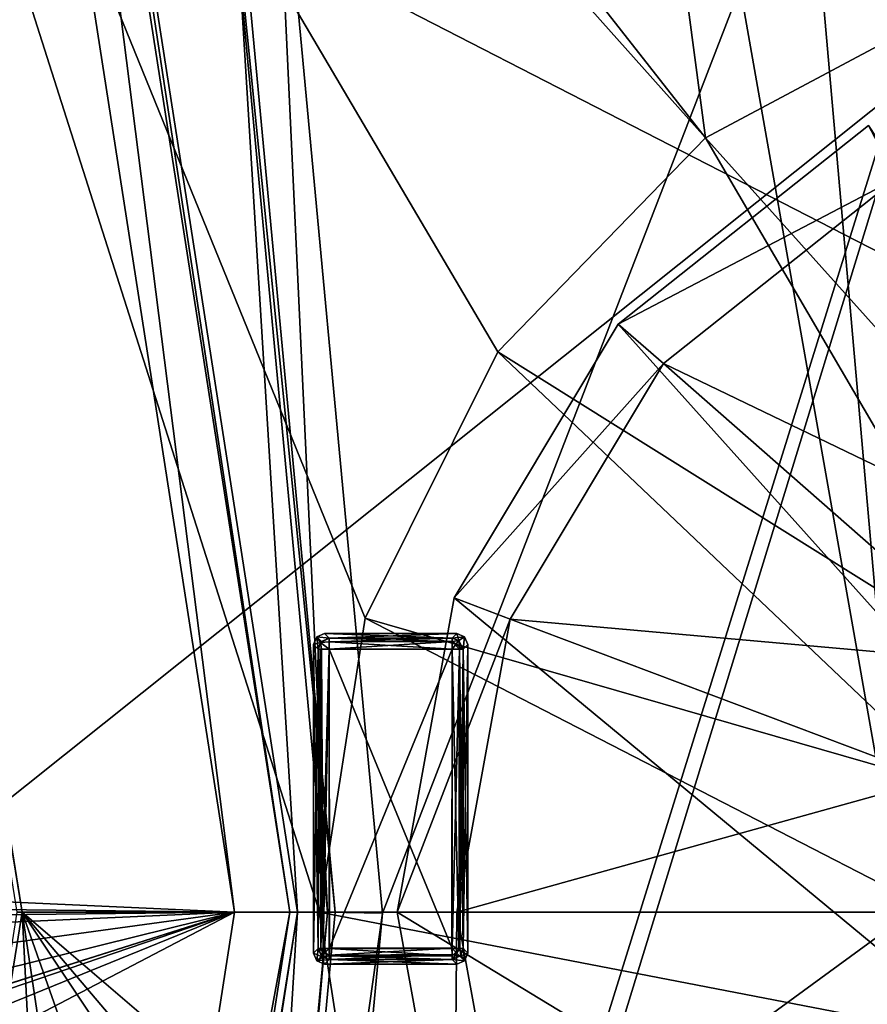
# Model space of a CAD drawing. Header units: millimetres. Extents: x -78 to 78, y -78 to 78.
# Tile 322 of 449: x 54.48 to 62.17, y -0.84 to 8.1. Entities that reach past the tile are written whole.
import ezdxf

# ---------------------------------------------------------------- set-up
doc = ezdxf.new("R2010")
doc.units = ezdxf.units.MM
doc.header["$LTSCALE"] = 41.718519
for name, color, linetype in [('1061', 7, 'CONTINUOUS'), ('1107', 7, 'CONTINUOUS'), ('1281', 7, 'CONTINUOUS'), ('1356', 7, 'CONTINUOUS'), ('1414', 7, 'CONTINUOUS'), ('1745', 7, 'CONTINUOUS'), ('1769', 7, 'CONTINUOUS'), ('1772', 7, 'CONTINUOUS'), ('1774', 7, 'CONTINUOUS'), ('2704', 7, 'CONTINUOUS'), ('2720', 7, 'CONTINUOUS'), ('2737', 7, 'CONTINUOUS'), ('2748', 7, 'CONTINUOUS'), ('328', 7, 'CONTINUOUS'), ('344', 7, 'CONTINUOUS'), ('6637', 7, 'CONTINUOUS'), ('6638', 7, 'CONTINUOUS'), ('6639', 7, 'CONTINUOUS'), ('6640', 7, 'CONTINUOUS'), ('6641', 7, 'CONTINUOUS'), ('6642', 7, 'CONTINUOUS'), ('6643', 7, 'CONTINUOUS'), ('6644', 7, 'CONTINUOUS'), ('6645', 7, 'CONTINUOUS'), ('6646', 7, 'CONTINUOUS'), ('6647', 7, 'CONTINUOUS'), ('6648', 7, 'CONTINUOUS'), ('6649', 7, 'CONTINUOUS'), ('6650', 7, 'CONTINUOUS'), ('6651', 7, 'CONTINUOUS'), ('6652', 7, 'CONTINUOUS'), ('6653', 7, 'CONTINUOUS'), ('6654', 7, 'CONTINUOUS'), ('6655', 7, 'CONTINUOUS'), ('6656', 7, 'CONTINUOUS'), ('6657', 7, 'CONTINUOUS'), ('6658', 7, 'CONTINUOUS'), ('6659', 7, 'CONTINUOUS'), ('6660', 7, 'CONTINUOUS'), ('6661', 7, 'CONTINUOUS'), ('6662', 7, 'CONTINUOUS'), ('6663', 7, 'CONTINUOUS'), ('6664', 7, 'CONTINUOUS'), ('6665', 7, 'CONTINUOUS'), ('6666', 7, 'CONTINUOUS'), ('6667', 7, 'CONTINUOUS'), ('6668', 7, 'CONTINUOUS'), ('6669', 7, 'CONTINUOUS'), ('6670', 7, 'CONTINUOUS'), ('6671', 7, 'CONTINUOUS'), ('6672', 7, 'CONTINUOUS'), ('6673', 7, 'CONTINUOUS'), ('6674', 7, 'CONTINUOUS'), ('6675', 7, 'CONTINUOUS'), ('6676', 7, 'CONTINUOUS'), ('6677', 7, 'CONTINUOUS'), ('745', 7, 'CONTINUOUS'), ('748', 7, 'CONTINUOUS'), ('790', 7, 'CONTINUOUS'), ('855', 7, 'CONTINUOUS')]:
    doc.layers.add(name, color=color, linetype=linetype)

msp = doc.modelspace()

# ---------------------------------------------------------------- linework, layer by layer
at = {"layer": '1061', "color": 7, "linetype": 'CONTINUOUS'}
for points in [[(51.768, 17.0379, 23.7), (54.5, 0, 23.7), (51.7312, 17.0098, 26.2), (51.768, 17.0379, 23.7)], [(54.5, 0, 23.7), (54.4564, 0, 26.2), (51.7312, 17.0098, 26.2), (54.5, 0, 23.7)], [(54.5, 0, 23.7), (51.768, -17.0379, 23.7), (54.4564, 0, 26.2), (54.5, 0, 23.7)]]:
    msp.add_3dface(points, dxfattribs=at)
at = {"layer": '1107', "color": 7, "linetype": 'CONTINUOUS'}
for points in [[(57.6146, 2.6691, 23.7), (57.2005, -0.0001, 23.7), (51.768, 17.0379, 23.7), (57.6146, 2.6691, 23.7)], [(51.768, 17.0379, 23.7), (57.2005, -0.0001, 23.7), (54.5, 0, 23.7), (51.768, 17.0379, 23.7)], [(58.8181, 5.0848, 23.7), (57.6146, 2.6691, 23.7), (51.768, 17.0379, 23.7), (58.8181, 5.0848, 23.7)], [(60.7045, 7.0278, 23.7), (58.8181, 5.0848, 23.7), (51.768, 17.0379, 23.7), (60.7045, 7.0278, 23.7)], [(58.1301, 10.3116, 23.7), (60.7045, 7.0278, 23.7), (51.768, 17.0379, 23.7), (58.1301, 10.3116, 23.7)], [(60.4551, 8.9231, 23.7), (60.7045, 7.0278, 23.7), (58.1301, 10.3116, 23.7), (60.4551, 8.9231, 23.7)], [(63.0947, 8.3066, 23.7), (60.7045, 7.0278, 23.7), (60.4551, 8.9231, 23.7), (63.0947, 8.3066, 23.7)], [(54.5, 0, 23.7), (55.2514, -14.8047, 23.7), (51.768, -17.0379, 23.7), (54.5, 0, 23.7)], [(56.3423, -12.3337, 23.7), (55.2514, -14.8047, 23.7), (54.5, 0, 23.7), (56.3423, -12.3337, 23.7)], [(58.13, -10.3118, 23.7), (56.3423, -12.3337, 23.7), (54.5, 0, 23.7), (58.13, -10.3118, 23.7)], [(60.455, -8.9231, 23.7), (58.13, -10.3118, 23.7), (54.5, 0, 23.7), (60.455, -8.9231, 23.7)], [(58.8182, -5.0849, 23.7), (60.455, -8.9231, 23.7), (54.5, 0, 23.7), (58.8182, -5.0849, 23.7)], [(57.6147, -2.6692, 23.7), (58.8182, -5.0849, 23.7), (54.5, 0, 23.7), (57.6147, -2.6692, 23.7)], [(57.2005, -0.0001, 23.7), (57.6147, -2.6692, 23.7), (54.5, 0, 23.7), (57.2005, -0.0001, 23.7)]]:
    msp.add_3dface(points, dxfattribs=at)
at = {"layer": '1281', "color": 7, "linetype": 'CONTINUOUS'}
for points in [[(60.7045, 7.0278, 23.7), (63.0947, 8.3066, 23.7), (64.4826, 2.8193, 22.2), (60.7045, 7.0278, 23.7)], [(58.8181, 5.0848, 23.7), (60.7045, 7.0278, 23.7), (63.5852, 2.1019, 22.2), (58.8181, 5.0848, 23.7)], [(63.5852, 2.1019, 22.2), (60.7045, 7.0278, 23.7), (64.4826, 2.8193, 22.2), (63.5852, 2.1019, 22.2)], [(57.6146, 2.6691, 23.7), (58.8181, 5.0848, 23.7), (63.0006, 1.1197, 22.2), (57.6146, 2.6691, 23.7)], [(63.0006, 1.1197, 22.2), (58.8181, 5.0848, 23.7), (63.5852, 2.1019, 22.2), (63.0006, 1.1197, 22.2)], [(57.2005, -0.0001, 23.7), (57.6146, 2.6691, 23.7), (62.7981, 0, 22.2), (57.2005, -0.0001, 23.7)], [(62.7981, 0, 22.2), (57.6146, 2.6691, 23.7), (63.0006, 1.1197, 22.2), (62.7981, 0, 22.2)], [(63.0006, -1.1197, 22.2), (57.2005, -0.0001, 23.7), (62.7981, 0, 22.2), (63.0006, -1.1197, 22.2)], [(57.6147, -2.6692, 23.7), (57.2005, -0.0001, 23.7), (63.0006, -1.1197, 22.2), (57.6147, -2.6692, 23.7)]]:
    msp.add_3dface(points, dxfattribs=at)
at = {"layer": '1356', "color": 7, "linetype": 'CONTINUOUS'}
for points in [[(59.9118, 5.3362, 26.2), (62.4402, 6.6599, 26.0387), (62.1851, 7.1402, 26.2), (59.9118, 5.3362, 26.2)], [(60.3224, 4.9791, 26.0387), (62.4402, 6.6599, 26.0387), (59.9118, 5.3362, 26.2), (60.3224, 4.9791, 26.0387)], [(58.4236, 2.8537, 26.2), (60.3224, 4.9791, 26.0387), (59.9118, 5.3362, 26.2), (58.4236, 2.8537, 26.2)], [(58.9324, 2.66, 26.0387), (60.3224, 4.9791, 26.0387), (58.4236, 2.8537, 26.2), (58.9324, 2.66, 26.0387)], [(57.9047, 0, 26.2), (58.9324, 2.66, 26.0387), (58.4236, 2.8537, 26.2), (57.9047, 0, 26.2)], [(58.4484, 0, 26.0387), (58.9324, 2.66, 26.0387), (57.9047, 0, 26.2), (58.4484, 0, 26.0387)], [(58.4236, -2.8537, 26.2), (58.4484, 0, 26.0387), (57.9047, 0, 26.2), (58.4236, -2.8537, 26.2)], [(58.9324, -2.66, 26.0387), (58.4484, 0, 26.0387), (58.4236, -2.8537, 26.2), (58.9324, -2.66, 26.0387)]]:
    msp.add_3dface(points, dxfattribs=at)
at = {"layer": '1414', "color": 7, "linetype": 'CONTINUOUS'}
for points in [[(62.4402, 6.6599, 26.0387), (60.3224, 4.9791, 26.0387), (64.3837, 3.024, 23.3613), (62.4402, 6.6599, 26.0387)], [(60.3224, 4.9791, 26.0387), (58.9324, 2.66, 26.0387), (63.4221, 2.2608, 23.3613), (60.3224, 4.9791, 26.0387)], [(60.3224, 4.9791, 26.0387), (63.4221, 2.2608, 23.3613), (64.3837, 3.024, 23.3613), (60.3224, 4.9791, 26.0387)], [(58.9324, 2.66, 26.0387), (58.4484, 0, 26.0387), (62.7909, 1.2078, 23.3613), (58.9324, 2.66, 26.0387)], [(58.9324, 2.66, 26.0387), (62.7909, 1.2078, 23.3613), (63.4221, 2.2608, 23.3613), (58.9324, 2.66, 26.0387)], [(58.4484, 0, 26.0387), (62.5712, 0, 23.3613), (62.7909, 1.2078, 23.3613), (58.4484, 0, 26.0387)], [(58.4484, 0, 26.0387), (58.9324, -2.66, 26.0387), (62.5712, 0, 23.3613), (58.4484, 0, 26.0387)], [(58.9324, -2.66, 26.0387), (62.7909, -1.2078, 23.3613), (62.5712, 0, 23.3613), (58.9324, -2.66, 26.0387)]]:
    msp.add_3dface(points, dxfattribs=at)
at = {"layer": '1745', "linetype": 'CONTINUOUS'}
for points in [[(75.9193, 7.9475, 28.7), (69.7599, 30.9897, 28.7), (53.7937, -21.0684, 28.7), (75.9193, 7.9475, 28.7)], [(53.7937, -21.0684, 28.7), (69.7599, 30.9897, 28.7), (56.7669, -10.73, 28.7), (53.7937, -21.0684, 28.7)], [(56.7669, -10.73, 28.7), (69.7599, 30.9897, 28.7), (57.7718, -0.0089, 28.7), (56.7669, -10.73, 28.7)], [(57.7718, -0.0089, 28.7), (69.7599, 30.9897, 28.7), (56.7695, 10.7164, 28.7), (57.7718, -0.0089, 28.7)], [(31.0424, -69.7372, 28.7), (51.0663, -56.737, 28.7), (75.9193, 7.9475, 28.7), (31.0424, -69.7372, 28.7)], [(31.0424, -69.7372, 28.7), (75.9193, 7.9475, 28.7), (53.7937, -21.0684, 28.7), (31.0424, -69.7372, 28.7)], [(51.0663, -56.737, 28.7), (74.6699, -15.8517, 28.7), (75.9193, 7.9475, 28.7), (51.0663, -56.737, 28.7)]]:
    msp.add_3dface(points, dxfattribs=at)
at = {"layer": '1769', "linetype": 'CONTINUOUS'}
for points in [[(72.8331, -9.0657, 26.2), (59.9118, 5.3362, 26.2), (62.1851, 7.1402, 26.2), (72.8331, -9.0657, 26.2)], [(72.8331, -9.0657, 26.2), (58.4236, 2.8537, 26.2), (59.9118, 5.3362, 26.2), (72.8331, -9.0657, 26.2)], [(72.8331, -9.0657, 26.2), (57.9047, 0, 26.2), (58.4236, 2.8537, 26.2), (72.8331, -9.0657, 26.2)], [(72.8331, -9.0657, 26.2), (58.4236, -2.8537, 26.2), (57.9047, 0, 26.2), (72.8331, -9.0657, 26.2)]]:
    msp.add_3dface(points, dxfattribs=at)
at = {"layer": '1772', "linetype": 'CONTINUOUS'}
for points in [[(57.2727, 0, 28.1826), (56.7695, 10.7164, 28.7), (56.278, 10.6277, 28.1826), (57.2727, 0, 28.1826)], [(57.7718, -0.0089, 28.7), (56.7695, 10.7164, 28.7), (57.2727, 0, 28.1826), (57.7718, -0.0089, 28.7)], [(56.278, -10.6277, 28.1826), (57.7718, -0.0089, 28.7), (57.2727, 0, 28.1826), (56.278, -10.6277, 28.1826)], [(56.7669, -10.73, 28.7), (57.7718, -0.0089, 28.7), (56.278, -10.6277, 28.1826), (56.7669, -10.73, 28.7)]]:
    msp.add_3dface(points, dxfattribs=at)
at = {"layer": '1774', "linetype": 'CONTINUOUS'}
for points in [[(56.3463, 10.6371, 26.2), (57.3419, 0, 26.2), (56.278, 10.6277, 28.1826), (56.3463, 10.6371, 26.2)], [(57.3419, 0, 26.2), (57.2727, 0, 28.1826), (56.278, 10.6277, 28.1826), (57.3419, 0, 26.2)], [(56.3463, -10.6371, 26.2), (56.278, -10.6277, 28.1826), (57.2727, 0, 28.1826), (56.3463, -10.6371, 26.2)], [(57.3419, 0, 26.2), (56.3463, -10.6371, 26.2), (57.2727, 0, 28.1826), (57.3419, 0, 26.2)]]:
    msp.add_3dface(points, dxfattribs=at)
at = {"layer": '2704', "linetype": 'CONTINUOUS'}
for points in [[(64.65, 1.5817, 21.67), (65.4645, 15.9033, 21.67), (61.5456, 10.8774, 21.67), (64.65, 1.5817, 21.67)], [(62.4999, -0.0001, 21.67), (64.65, 1.5817, 21.67), (61.5456, 10.8774, 21.67), (62.4999, -0.0001, 21.67)], [(64.65, -1.0252, 21.67), (62.4999, -0.0001, 21.67), (58.725, -21.3897, 21.67), (64.65, -1.0252, 21.67)]]:
    msp.add_3dface(points, dxfattribs=at)
at = {"layer": '2720', "linetype": 'CONTINUOUS'}
for points in [[(69.1341, 10.9737, 20.074), (69.9999, -0.0001, 20.074), (58.725, 21.3895, 20.074), (69.1341, 10.9737, 20.074)], [(58.725, 21.3895, 20.074), (69.9999, -0.0001, 20.074), (62.4999, -0.0001, 20.074), (58.725, 21.3895, 20.074)], [(62.4999, -0.0001, 20.074), (66.5703, -21.6406, 20.074), (61.5456, -10.8776, 20.074), (62.4999, -0.0001, 20.074)]]:
    msp.add_3dface(points, dxfattribs=at)
at = {"layer": '2737', "linetype": 'CONTINUOUS'}
for points in [[(61.5456, 10.8774, 21.67), (58.725, 21.3895, 20.074), (62.4999, -0.0001, 20.074), (61.5456, 10.8774, 21.67)], [(62.4999, -0.0001, 21.67), (61.5456, 10.8774, 21.67), (62.4999, -0.0001, 20.074), (62.4999, -0.0001, 21.67)]]:
    msp.add_3dface(points, dxfattribs=at)
at = {"layer": '2748', "linetype": 'CONTINUOUS'}
for points in [[(58.725, -21.3897, 21.67), (62.4999, -0.0001, 21.67), (61.5456, -10.8776, 20.074), (58.725, -21.3897, 21.67)], [(62.4999, -0.0001, 21.67), (62.4999, -0.0001, 20.074), (61.5456, -10.8776, 20.074), (62.4999, -0.0001, 21.67)]]:
    msp.add_3dface(points, dxfattribs=at)
at = {"layer": '328', "linetype": 'CONTINUOUS'}
for points in [[(47.5, -30, 15), (15.5, 30, 15), (67, -30, 15), (47.5, -30, 15)], [(67, -30, 15), (15.5, 30, 15), (67.5, -30, 15), (67, -30, 15)], [(67.5, -30, 15), (15.5, 30, 15), (72.3187, -15.3427, 15), (67.5, -30, 15)], [(72.3187, -15.3427, 15), (15.5, 30, 15), (73.9493, 0, 15), (72.3187, -15.3427, 15)], [(73.9493, 0, 15), (15.5, 30, 15), (72.3187, 15.3427, 15), (73.9493, 0, 15)]]:
    msp.add_3dface(points, dxfattribs=at)
at = {"layer": '344', "linetype": 'CONTINUOUS'}
for points in [[(47.5, 30, 16.5), (15.5, -30, 16.5), (67, 30, 16.5), (47.5, 30, 16.5)], [(67, 30, 16.5), (15.5, -30, 16.5), (67.5, 30, 16.5), (67, 30, 16.5)], [(67.5, 30, 16.5), (15.5, -30, 16.5), (72.3187, 15.3427, 16.5), (67.5, 30, 16.5)], [(72.3187, 15.3427, 16.5), (15.5, -30, 16.5), (73.9493, 0, 16.5), (72.3187, 15.3427, 16.5)], [(73.9493, 0, 16.5), (15.5, -30, 16.5), (72.3187, -15.3427, 16.5), (73.9493, 0, 16.5)]]:
    msp.add_3dface(points, dxfattribs=at)
at = {"layer": '6637', "color": 7, "linetype": 'CONTINUOUS'}
for points in [[(58.4047, 2.3864, 21.683), (58.4047, -0.3298, 21.683), (57.2885, 2.3864, 21.683), (58.4047, 2.3864, 21.683)], [(57.2885, 2.3864, 21.683), (58.4047, -0.3298, 21.683), (57.2885, -0.3298, 21.683), (57.2885, 2.3864, 21.683)]]:
    msp.add_3dface(points, dxfattribs=at)
at = {"layer": '6638', "color": 7, "linetype": 'CONTINUOUS'}
for points in [[(57.2885, 2.4858, 21.7725), (58.4047, 2.4861, 21.7751), (58.4047, 2.4574, 21.7126), (57.2885, 2.4858, 21.7725)], [(57.2885, 2.4858, 21.7725), (58.4047, 2.4574, 21.7126), (57.2907, 2.4545, 21.7098), (57.2885, 2.4858, 21.7725)], [(57.2907, 2.4545, 21.7098), (58.4047, 2.3864, 21.683), (57.2885, 2.3864, 21.683), (57.2907, 2.4545, 21.7098)], [(58.4047, 2.4574, 21.7126), (58.4047, 2.3864, 21.683), (57.2907, 2.4545, 21.7098), (58.4047, 2.4574, 21.7126)]]:
    msp.add_3dface(points, dxfattribs=at)
at = {"layer": '6639', "color": 7, "linetype": 'CONTINUOUS'}
for points in [[(57.2464, 2.5283, 22.1765), (58.4469, 2.5283, 22.1765), (57.2885, 2.4858, 21.7725), (57.2464, 2.5283, 22.1765)], [(57.2885, 2.4858, 21.7725), (58.4469, 2.5283, 22.1765), (58.4047, 2.4861, 21.7751), (57.2885, 2.4858, 21.7725)]]:
    msp.add_3dface(points, dxfattribs=at)
at = {"layer": '6640', "color": 7, "linetype": 'CONTINUOUS'}
for points in [[(57.176, 2.4991, 22.1743), (57.2464, 2.5283, 22.1765), (57.2885, 2.4858, 21.7725), (57.176, 2.4991, 22.1743)], [(57.1466, 2.4285, 22.1765), (57.176, 2.4991, 22.1743), (57.1891, 2.3864, 21.7725), (57.1466, 2.4285, 22.1765)], [(57.1891, 2.3864, 21.7725), (57.176, 2.4991, 22.1743), (57.2186, 2.4563, 21.7683), (57.1891, 2.3864, 21.7725)], [(57.176, 2.4991, 22.1743), (57.2885, 2.4858, 21.7725), (57.2186, 2.4563, 21.7683), (57.176, 2.4991, 22.1743)]]:
    msp.add_3dface(points, dxfattribs=at)
at = {"layer": '6641', "color": 7, "linetype": 'CONTINUOUS'}
for points in [[(57.1759, 2.499, 22.2786), (57.2464, 2.5283, 22.2765), (57.176, 2.4991, 22.1743), (57.1759, 2.499, 22.2786)], [(57.2464, 2.5283, 22.2765), (57.2464, 2.5283, 22.1765), (57.176, 2.4991, 22.1743), (57.2464, 2.5283, 22.2765)], [(57.1466, 2.4285, 22.1765), (57.1759, 2.499, 22.2786), (57.176, 2.4991, 22.1743), (57.1466, 2.4285, 22.1765)], [(57.1466, 2.4285, 22.2765), (57.1759, 2.499, 22.2786), (57.1466, 2.4285, 22.1765), (57.1466, 2.4285, 22.2765)]]:
    msp.add_3dface(points, dxfattribs=at)
at = {"layer": '6642', "color": 7, "linetype": 'CONTINUOUS'}
for points in [[(57.1759, 2.499, 22.2786), (57.2885, 2.4861, 22.6779), (57.2464, 2.5283, 22.2765), (57.1759, 2.499, 22.2786)], [(57.1466, 2.4285, 22.2765), (57.2099, 2.4464, 22.6846), (57.1759, 2.499, 22.2786), (57.1466, 2.4285, 22.2765)], [(57.1891, 2.3864, 22.6805), (57.2099, 2.4464, 22.6846), (57.1466, 2.4285, 22.2765), (57.1891, 2.3864, 22.6805)], [(57.2099, 2.4464, 22.6846), (57.2885, 2.4861, 22.6779), (57.1759, 2.499, 22.2786), (57.2099, 2.4464, 22.6846)]]:
    msp.add_3dface(points, dxfattribs=at)
at = {"layer": '6643', "color": 7, "linetype": 'CONTINUOUS'}
for points in [[(58.4047, -0.3298, 21.683), (58.4047, 2.3864, 21.683), (58.4716, 2.3864, 21.7087), (58.4047, -0.3298, 21.683)], [(58.4758, -0.3298, 21.7126), (58.4047, -0.3298, 21.683), (58.4716, 2.3864, 21.7087), (58.4758, -0.3298, 21.7126)], [(58.5042, 2.3864, 21.7725), (58.4758, -0.3298, 21.7126), (58.4716, 2.3864, 21.7087), (58.5042, 2.3864, 21.7725)], [(58.5044, -0.3298, 21.7751), (58.4758, -0.3298, 21.7126), (58.5042, 2.3864, 21.7725), (58.5044, -0.3298, 21.7751)]]:
    msp.add_3dface(points, dxfattribs=at)
at = {"layer": '6644', "color": 7, "linetype": 'CONTINUOUS'}
for points in [[(57.2099, 2.4464, 22.6846), (57.1891, 2.3864, 22.6805), (57.2174, 2.3864, 22.7402), (57.2099, 2.4464, 22.6846)], [(57.2885, 2.4532, 22.7444), (57.2885, 2.4861, 22.6779), (57.2099, 2.4464, 22.6846), (57.2885, 2.4532, 22.7444)], [(57.2885, 2.3864, 22.77), (57.2885, 2.4532, 22.7444), (57.2099, 2.4464, 22.6846), (57.2885, 2.3864, 22.77)], [(57.2885, 2.3864, 22.77), (57.2099, 2.4464, 22.6846), (57.2174, 2.3864, 22.7402), (57.2885, 2.3864, 22.77)]]:
    msp.add_3dface(points, dxfattribs=at)
at = {"layer": '6645', "color": 7, "linetype": 'CONTINUOUS'}
for points in [[(58.4047, 2.4574, 21.7126), (58.4047, 2.4861, 21.7751), (58.4647, 2.465, 21.7684), (58.4047, 2.4574, 21.7126)], [(58.5042, 2.3864, 21.7725), (58.4047, 2.4574, 21.7126), (58.4647, 2.465, 21.7684), (58.5042, 2.3864, 21.7725)], [(58.4716, 2.3864, 21.7087), (58.4047, 2.3864, 21.683), (58.4047, 2.4574, 21.7126), (58.4716, 2.3864, 21.7087)], [(58.5042, 2.3864, 21.7725), (58.4716, 2.3864, 21.7087), (58.4047, 2.4574, 21.7126), (58.5042, 2.3864, 21.7725)]]:
    msp.add_3dface(points, dxfattribs=at)
at = {"layer": '6646', "color": 7, "linetype": 'CONTINUOUS'}
for points in [[(57.2885, -0.3298, 21.683), (58.4047, -0.3298, 21.683), (58.4047, -0.3967, 21.7087), (57.2885, -0.3298, 21.683)], [(57.2885, -0.3298, 21.683), (58.4047, -0.3967, 21.7087), (57.2885, -0.3967, 21.7087), (57.2885, -0.3298, 21.683)], [(58.4047, -0.3967, 21.7087), (58.4047, -0.4293, 21.7725), (57.2885, -0.3967, 21.7087), (58.4047, -0.3967, 21.7087)], [(57.2885, -0.3967, 21.7087), (58.4047, -0.4293, 21.7725), (57.2885, -0.4293, 21.7725), (57.2885, -0.3967, 21.7087)]]:
    msp.add_3dface(points, dxfattribs=at)
at = {"layer": '6647', "color": 7, "linetype": 'CONTINUOUS'}
for points in [[(57.2885, 2.4532, 22.7444), (58.4047, 2.4858, 22.6805), (57.2885, 2.4861, 22.6779), (57.2885, 2.4532, 22.7444)], [(58.4047, 2.4575, 22.7402), (58.4047, 2.4858, 22.6805), (57.2885, 2.4532, 22.7444), (58.4047, 2.4575, 22.7402)], [(57.2885, 2.3864, 22.77), (58.4047, 2.3864, 22.77), (58.4047, 2.4575, 22.7402), (57.2885, 2.3864, 22.77)], [(57.2885, 2.3864, 22.77), (58.4047, 2.4575, 22.7402), (57.2885, 2.4532, 22.7444), (57.2885, 2.3864, 22.77)]]:
    msp.add_3dface(points, dxfattribs=at)
at = {"layer": '6648', "color": 7, "linetype": 'CONTINUOUS'}
for points in [[(57.2464, 2.5283, 22.2765), (58.4469, 2.5283, 22.2765), (57.2464, 2.5283, 22.1765), (57.2464, 2.5283, 22.2765)], [(57.2464, 2.5283, 22.1765), (58.4469, 2.5283, 22.2765), (58.4469, 2.5283, 22.1765), (57.2464, 2.5283, 22.1765)]]:
    msp.add_3dface(points, dxfattribs=at)
at = {"layer": '6649', "color": 7, "linetype": 'CONTINUOUS'}
for points in [[(58.4047, -0.3298, 21.683), (58.4758, -0.3298, 21.7126), (58.4047, -0.3967, 21.7087), (58.4047, -0.3298, 21.683)], [(58.4047, -0.4293, 21.7725), (58.4758, -0.3298, 21.7126), (58.4834, -0.3898, 21.7684), (58.4047, -0.4293, 21.7725)], [(58.4758, -0.3298, 21.7126), (58.4047, -0.4293, 21.7725), (58.4047, -0.3967, 21.7087), (58.4758, -0.3298, 21.7126)], [(58.4758, -0.3298, 21.7126), (58.5044, -0.3298, 21.7751), (58.4834, -0.3898, 21.7684), (58.4758, -0.3298, 21.7126)]]:
    msp.add_3dface(points, dxfattribs=at)
at = {"layer": '6650', "color": 7, "linetype": 'CONTINUOUS'}
for points in [[(57.2135, -0.3298, 21.7169), (57.1888, -0.3298, 21.7751), (57.2079, 2.3864, 21.7238), (57.2135, -0.3298, 21.7169)], [(57.2079, 2.3864, 21.7238), (57.1888, -0.3298, 21.7751), (57.1891, 2.3864, 21.7725), (57.2079, 2.3864, 21.7238)], [(57.2885, 2.3864, 21.683), (57.2135, -0.3298, 21.7169), (57.2079, 2.3864, 21.7238), (57.2885, 2.3864, 21.683)], [(57.2885, 2.3864, 21.683), (57.2885, -0.3298, 21.683), (57.2135, -0.3298, 21.7169), (57.2885, 2.3864, 21.683)]]:
    msp.add_3dface(points, dxfattribs=at)
at = {"layer": '6651', "color": 7, "linetype": 'CONTINUOUS'}
for points in [[(57.2885, -0.3967, 21.7087), (57.2285, -0.4085, 21.7684), (57.1888, -0.3298, 21.7751), (57.2885, -0.3967, 21.7087)], [(57.2885, -0.3967, 21.7087), (57.1888, -0.3298, 21.7751), (57.2135, -0.3298, 21.7169), (57.2885, -0.3967, 21.7087)], [(57.2885, -0.3298, 21.683), (57.2885, -0.3967, 21.7087), (57.2135, -0.3298, 21.7169), (57.2885, -0.3298, 21.683)], [(57.2885, -0.3967, 21.7087), (57.2885, -0.4293, 21.7725), (57.2285, -0.4085, 21.7684), (57.2885, -0.3967, 21.7087)]]:
    msp.add_3dface(points, dxfattribs=at)
at = {"layer": '6652', "color": 7, "linetype": 'CONTINUOUS'}
for points in [[(57.2885, 2.3864, 22.77), (57.2911, -0.3272, 22.77), (58.4047, 2.3864, 22.77), (57.2885, 2.3864, 22.77)], [(57.2911, -0.3272, 22.77), (58.4021, -0.3272, 22.77), (58.4047, 2.3864, 22.77), (57.2911, -0.3272, 22.77)]]:
    msp.add_3dface(points, dxfattribs=at)
at = {"layer": '6653', "color": 7, "linetype": 'CONTINUOUS'}
for points in [[(58.4047, 2.4861, 21.7751), (58.4469, 2.5283, 22.1765), (58.5173, 2.499, 22.1744), (58.4047, 2.4861, 21.7751)], [(58.4647, 2.465, 21.7684), (58.4047, 2.4861, 21.7751), (58.5173, 2.499, 22.1744), (58.4647, 2.465, 21.7684)], [(58.5042, 2.3864, 21.7725), (58.4647, 2.465, 21.7684), (58.5173, 2.499, 22.1744), (58.5042, 2.3864, 21.7725)], [(58.5466, 2.4285, 22.1765), (58.5042, 2.3864, 21.7725), (58.5173, 2.499, 22.1744), (58.5466, 2.4285, 22.1765)]]:
    msp.add_3dface(points, dxfattribs=at)
at = {"layer": '6654', "color": 7, "linetype": 'CONTINUOUS'}
for points in [[(58.4469, 2.5283, 22.2765), (58.5175, 2.4988, 22.2787), (58.4469, 2.5283, 22.1765), (58.4469, 2.5283, 22.2765)], [(58.4469, 2.5283, 22.1765), (58.5175, 2.4988, 22.2787), (58.5173, 2.499, 22.1744), (58.4469, 2.5283, 22.1765)], [(58.5175, 2.4988, 22.2787), (58.5466, 2.4285, 22.2765), (58.5173, 2.499, 22.1744), (58.5175, 2.4988, 22.2787)], [(58.5466, 2.4285, 22.2765), (58.5466, 2.4285, 22.1765), (58.5173, 2.499, 22.1744), (58.5466, 2.4285, 22.2765)]]:
    msp.add_3dface(points, dxfattribs=at)
at = {"layer": '6655', "color": 7, "linetype": 'CONTINUOUS'}
for points in [[(58.4834, -0.3898, 21.7684), (58.5044, -0.3298, 21.7751), (58.5172, -0.4426, 22.1743), (58.4834, -0.3898, 21.7684)], [(58.5044, -0.3298, 21.7751), (58.5466, -0.372, 22.1765), (58.5172, -0.4426, 22.1743), (58.5044, -0.3298, 21.7751)], [(58.4047, -0.4293, 21.7725), (58.4834, -0.3898, 21.7684), (58.5172, -0.4426, 22.1743), (58.4047, -0.4293, 21.7725)], [(58.4469, -0.4717, 22.1765), (58.4047, -0.4293, 21.7725), (58.5172, -0.4426, 22.1743), (58.4469, -0.4717, 22.1765)]]:
    msp.add_3dface(points, dxfattribs=at)
at = {"layer": '6656', "color": 7, "linetype": 'CONTINUOUS'}
for points in [[(57.1466, 2.4285, 22.2765), (57.1466, 2.4285, 22.1765), (57.1466, -0.372, 22.1765), (57.1466, 2.4285, 22.2765)], [(57.1466, -0.372, 22.2765), (57.1466, 2.4285, 22.2765), (57.1466, -0.372, 22.1765), (57.1466, -0.372, 22.2765)]]:
    msp.add_3dface(points, dxfattribs=at)
at = {"layer": '6657', "color": 7, "linetype": 'CONTINUOUS'}
for points in [[(57.2285, -0.4085, 21.7684), (57.1466, -0.372, 22.1765), (57.1888, -0.3298, 21.7751), (57.2285, -0.4085, 21.7684)], [(57.1761, -0.4426, 22.1743), (57.1466, -0.372, 22.1765), (57.2285, -0.4085, 21.7684), (57.1761, -0.4426, 22.1743)], [(57.2885, -0.4293, 21.7725), (57.1761, -0.4426, 22.1743), (57.2285, -0.4085, 21.7684), (57.2885, -0.4293, 21.7725)], [(57.2885, -0.4293, 21.7725), (57.2464, -0.4717, 22.1765), (57.1761, -0.4426, 22.1743), (57.2885, -0.4293, 21.7725)]]:
    msp.add_3dface(points, dxfattribs=at)
at = {"layer": '6658', "color": 7, "linetype": 'CONTINUOUS'}
for points in [[(58.5042, 2.3864, 21.7725), (58.5466, 2.4285, 22.1765), (58.5466, -0.372, 22.1765), (58.5042, 2.3864, 21.7725)], [(58.5044, -0.3298, 21.7751), (58.5042, 2.3864, 21.7725), (58.5466, -0.372, 22.1765), (58.5044, -0.3298, 21.7751)]]:
    msp.add_3dface(points, dxfattribs=at)
at = {"layer": '6659', "color": 7, "linetype": 'CONTINUOUS'}
for points in [[(58.4047, -0.3835, 22.7544), (58.4021, -0.3272, 22.77), (57.2885, -0.3896, 22.7501), (58.4047, -0.3835, 22.7544)], [(57.2885, -0.3896, 22.7501), (58.4021, -0.3272, 22.77), (57.2911, -0.3272, 22.77), (57.2885, -0.3896, 22.7501)], [(57.2886, -0.4293, 22.6805), (58.4047, -0.3835, 22.7544), (57.2885, -0.3896, 22.7501), (57.2886, -0.4293, 22.6805)], [(57.2886, -0.4293, 22.6805), (58.4047, -0.4293, 22.6805), (58.4047, -0.3835, 22.7544), (57.2886, -0.4293, 22.6805)]]:
    msp.add_3dface(points, dxfattribs=at)
at = {"layer": '6660', "color": 7, "linetype": 'CONTINUOUS'}
for points in [[(57.1466, -0.372, 22.1765), (57.1466, 2.4285, 22.1765), (57.1888, -0.3298, 21.7751), (57.1466, -0.372, 22.1765)], [(57.1888, -0.3298, 21.7751), (57.1466, 2.4285, 22.1765), (57.1891, 2.3864, 21.7725), (57.1888, -0.3298, 21.7751)]]:
    msp.add_3dface(points, dxfattribs=at)
at = {"layer": '6661', "color": 7, "linetype": 'CONTINUOUS'}
for points in [[(57.2885, -0.4293, 21.7725), (58.4047, -0.4293, 21.7725), (57.2464, -0.4717, 22.1765), (57.2885, -0.4293, 21.7725)], [(58.4047, -0.4293, 21.7725), (58.4469, -0.4717, 22.1765), (57.2464, -0.4717, 22.1765), (58.4047, -0.4293, 21.7725)]]:
    msp.add_3dface(points, dxfattribs=at)
at = {"layer": '6662', "color": 7, "linetype": 'CONTINUOUS'}
for points in [[(57.1466, -0.372, 22.2765), (57.1466, -0.372, 22.1765), (57.1761, -0.4426, 22.1743), (57.1466, -0.372, 22.2765)], [(57.1759, -0.4424, 22.2786), (57.1466, -0.372, 22.2765), (57.1761, -0.4426, 22.1743), (57.1759, -0.4424, 22.2786)], [(57.2464, -0.4717, 22.1765), (57.2464, -0.4717, 22.2765), (57.1759, -0.4424, 22.2786), (57.2464, -0.4717, 22.1765)], [(57.2464, -0.4717, 22.1765), (57.1759, -0.4424, 22.2786), (57.1761, -0.4426, 22.1743), (57.2464, -0.4717, 22.1765)]]:
    msp.add_3dface(points, dxfattribs=at)
at = {"layer": '6663', "color": 7, "linetype": 'CONTINUOUS'}
for points in [[(58.4021, -0.3272, 22.77), (58.4047, -0.3835, 22.7544), (58.4747, -0.3998, 22.6847), (58.4021, -0.3272, 22.77)], [(58.4021, -0.3272, 22.77), (58.5042, -0.3298, 22.6805), (58.4645, -0.3298, 22.7501), (58.4021, -0.3272, 22.77)], [(58.5042, -0.3298, 22.6805), (58.4021, -0.3272, 22.77), (58.4747, -0.3998, 22.6847), (58.5042, -0.3298, 22.6805)], [(58.4047, -0.3835, 22.7544), (58.4047, -0.4293, 22.6805), (58.4747, -0.3998, 22.6847), (58.4047, -0.3835, 22.7544)]]:
    msp.add_3dface(points, dxfattribs=at)
at = {"layer": '6664', "color": 7, "linetype": 'CONTINUOUS'}
for points in [[(58.4047, 2.4858, 22.6805), (58.4469, 2.5283, 22.2765), (57.2464, 2.5283, 22.2765), (58.4047, 2.4858, 22.6805)], [(57.2885, 2.4861, 22.6779), (58.4047, 2.4858, 22.6805), (57.2464, 2.5283, 22.2765), (57.2885, 2.4861, 22.6779)]]:
    msp.add_3dface(points, dxfattribs=at)
at = {"layer": '6665', "color": 7, "linetype": 'CONTINUOUS'}
for points in [[(57.2464, -0.4717, 22.1765), (58.4469, -0.4717, 22.1765), (57.2464, -0.4717, 22.2765), (57.2464, -0.4717, 22.1765)], [(58.4469, -0.4717, 22.1765), (58.4469, -0.4717, 22.2765), (57.2464, -0.4717, 22.2765), (58.4469, -0.4717, 22.1765)]]:
    msp.add_3dface(points, dxfattribs=at)
at = {"layer": '6666', "color": 7, "linetype": 'CONTINUOUS'}
for points in [[(58.4047, 2.3864, 22.77), (58.4021, -0.3272, 22.77), (58.4645, -0.3298, 22.7501), (58.4047, 2.3864, 22.77)], [(58.4047, 2.3864, 22.77), (58.4645, -0.3298, 22.7501), (58.4715, 2.3864, 22.7444), (58.4047, 2.3864, 22.77)], [(58.4645, -0.3298, 22.7501), (58.5042, -0.3298, 22.6805), (58.4715, 2.3864, 22.7444), (58.4645, -0.3298, 22.7501)], [(58.4715, 2.3864, 22.7444), (58.5042, -0.3298, 22.6805), (58.5044, 2.3864, 22.6779), (58.4715, 2.3864, 22.7444)]]:
    msp.add_3dface(points, dxfattribs=at)
at = {"layer": '6667', "color": 7, "linetype": 'CONTINUOUS'}
for points in [[(58.4047, 2.4858, 22.6805), (58.4647, 2.465, 22.6846), (58.4469, 2.5283, 22.2765), (58.4047, 2.4858, 22.6805)], [(58.4469, 2.5283, 22.2765), (58.4647, 2.465, 22.6846), (58.5175, 2.4988, 22.2787), (58.4469, 2.5283, 22.2765)], [(58.4647, 2.465, 22.6846), (58.5044, 2.3864, 22.6779), (58.5175, 2.4988, 22.2787), (58.4647, 2.465, 22.6846)], [(58.5044, 2.3864, 22.6779), (58.5466, 2.4285, 22.2765), (58.5175, 2.4988, 22.2787), (58.5044, 2.3864, 22.6779)]]:
    msp.add_3dface(points, dxfattribs=at)
at = {"layer": '6668', "color": 7, "linetype": 'CONTINUOUS'}
for points in [[(58.5173, -0.4424, 22.2786), (58.4469, -0.4717, 22.2765), (58.5172, -0.4426, 22.1743), (58.5173, -0.4424, 22.2786)], [(58.4469, -0.4717, 22.2765), (58.4469, -0.4717, 22.1765), (58.5172, -0.4426, 22.1743), (58.4469, -0.4717, 22.2765)], [(58.5466, -0.372, 22.1765), (58.5173, -0.4424, 22.2786), (58.5172, -0.4426, 22.1743), (58.5466, -0.372, 22.1765)], [(58.5466, -0.372, 22.2765), (58.5173, -0.4424, 22.2786), (58.5466, -0.372, 22.1765), (58.5466, -0.372, 22.2765)]]:
    msp.add_3dface(points, dxfattribs=at)
at = {"layer": '6669', "color": 7, "linetype": 'CONTINUOUS'}
for points in [[(58.5466, 2.4285, 22.2765), (58.5466, -0.372, 22.2765), (58.5466, 2.4285, 22.1765), (58.5466, 2.4285, 22.2765)], [(58.5466, 2.4285, 22.1765), (58.5466, -0.372, 22.2765), (58.5466, -0.372, 22.1765), (58.5466, 2.4285, 22.1765)]]:
    msp.add_3dface(points, dxfattribs=at)
at = {"layer": '6670', "color": 7, "linetype": 'CONTINUOUS'}
for points in [[(58.4647, 2.465, 22.6846), (58.4047, 2.4858, 22.6805), (58.4047, 2.4575, 22.7402), (58.4647, 2.465, 22.6846)], [(58.4047, 2.3864, 22.77), (58.4715, 2.3864, 22.7444), (58.4647, 2.465, 22.6846), (58.4047, 2.3864, 22.77)], [(58.4047, 2.3864, 22.77), (58.4647, 2.465, 22.6846), (58.4047, 2.4575, 22.7402), (58.4047, 2.3864, 22.77)], [(58.4715, 2.3864, 22.7444), (58.5044, 2.3864, 22.6779), (58.4647, 2.465, 22.6846), (58.4715, 2.3864, 22.7444)]]:
    msp.add_3dface(points, dxfattribs=at)
at = {"layer": '6671', "color": 7, "linetype": 'CONTINUOUS'}
for points in [[(57.2174, 2.3864, 22.7402), (57.1891, 2.3864, 22.6805), (57.2348, -0.3298, 22.7544), (57.2174, 2.3864, 22.7402)], [(57.1891, 2.3864, 22.6805), (57.1891, -0.3298, 22.6805), (57.2348, -0.3298, 22.7544), (57.1891, 2.3864, 22.6805)], [(57.2885, 2.3864, 22.77), (57.2174, 2.3864, 22.7402), (57.2348, -0.3298, 22.7544), (57.2885, 2.3864, 22.77)], [(57.2911, -0.3272, 22.77), (57.2885, 2.3864, 22.77), (57.2348, -0.3298, 22.7544), (57.2911, -0.3272, 22.77)]]:
    msp.add_3dface(points, dxfattribs=at)
at = {"layer": '6672', "color": 7, "linetype": 'CONTINUOUS'}
for points in [[(57.1891, 2.3864, 22.6805), (57.1466, 2.4285, 22.2765), (57.1466, -0.372, 22.2765), (57.1891, 2.3864, 22.6805)], [(57.1891, 2.3864, 22.6805), (57.1466, -0.372, 22.2765), (57.1891, -0.3298, 22.6805), (57.1891, 2.3864, 22.6805)]]:
    msp.add_3dface(points, dxfattribs=at)
at = {"layer": '6673', "color": 7, "linetype": 'CONTINUOUS'}
for points in [[(58.5042, -0.3298, 22.6805), (58.4747, -0.3998, 22.6847), (58.5466, -0.372, 22.2765), (58.5042, -0.3298, 22.6805)], [(58.4747, -0.3998, 22.6847), (58.4047, -0.4293, 22.6805), (58.5173, -0.4424, 22.2786), (58.4747, -0.3998, 22.6847)], [(58.4047, -0.4293, 22.6805), (58.4469, -0.4717, 22.2765), (58.5173, -0.4424, 22.2786), (58.4047, -0.4293, 22.6805)], [(58.5466, -0.372, 22.2765), (58.4747, -0.3998, 22.6847), (58.5173, -0.4424, 22.2786), (58.5466, -0.372, 22.2765)]]:
    msp.add_3dface(points, dxfattribs=at)
at = {"layer": '6674', "color": 7, "linetype": 'CONTINUOUS'}
for points in [[(57.2464, -0.4717, 22.2765), (58.4469, -0.4717, 22.2765), (57.2886, -0.4293, 22.6805), (57.2464, -0.4717, 22.2765)], [(57.2886, -0.4293, 22.6805), (58.4469, -0.4717, 22.2765), (58.4047, -0.4293, 22.6805), (57.2886, -0.4293, 22.6805)]]:
    msp.add_3dface(points, dxfattribs=at)
at = {"layer": '6675', "color": 7, "linetype": 'CONTINUOUS'}
for points in [[(57.2348, -0.3298, 22.7544), (57.1891, -0.3298, 22.6805), (57.2186, -0.3998, 22.6847), (57.2348, -0.3298, 22.7544)], [(57.2886, -0.4293, 22.6805), (57.2911, -0.3272, 22.77), (57.2186, -0.3998, 22.6847), (57.2886, -0.4293, 22.6805)], [(57.2911, -0.3272, 22.77), (57.2348, -0.3298, 22.7544), (57.2186, -0.3998, 22.6847), (57.2911, -0.3272, 22.77)], [(57.2886, -0.4293, 22.6805), (57.2885, -0.3896, 22.7501), (57.2911, -0.3272, 22.77), (57.2886, -0.4293, 22.6805)]]:
    msp.add_3dface(points, dxfattribs=at)
at = {"layer": '6676', "color": 7, "linetype": 'CONTINUOUS'}
for points in [[(58.5044, 2.3864, 22.6779), (58.5042, -0.3298, 22.6805), (58.5466, 2.4285, 22.2765), (58.5044, 2.3864, 22.6779)], [(58.5042, -0.3298, 22.6805), (58.5466, -0.372, 22.2765), (58.5466, 2.4285, 22.2765), (58.5042, -0.3298, 22.6805)]]:
    msp.add_3dface(points, dxfattribs=at)
at = {"layer": '6677', "color": 7, "linetype": 'CONTINUOUS'}
for points in [[(57.1891, -0.3298, 22.6805), (57.1466, -0.372, 22.2765), (57.1759, -0.4424, 22.2786), (57.1891, -0.3298, 22.6805)], [(57.2186, -0.3998, 22.6847), (57.1891, -0.3298, 22.6805), (57.1759, -0.4424, 22.2786), (57.2186, -0.3998, 22.6847)], [(57.2464, -0.4717, 22.2765), (57.2186, -0.3998, 22.6847), (57.1759, -0.4424, 22.2786), (57.2464, -0.4717, 22.2765)], [(57.2464, -0.4717, 22.2765), (57.2886, -0.4293, 22.6805), (57.2186, -0.3998, 22.6847), (57.2464, -0.4717, 22.2765)]]:
    msp.add_3dface(points, dxfattribs=at)
at = {"layer": '745', "color": 7, "linetype": 'CONTINUOUS'}
for points in [[(54.2968, 17.3443, 26.2), (57, 0, 26.2), (56.3463, 10.6371, 26.2), (54.2968, 17.3443, 26.2)], [(56.3463, 10.6371, 26.2), (57, 0, 26.2), (57.3419, 0, 26.2), (56.3463, 10.6371, 26.2)], [(57, 0, 26.2), (54.2968, -17.3443, 26.2), (56.3463, -10.6371, 26.2), (57, 0, 26.2)], [(57.3419, 0, 26.2), (57, 0, 26.2), (56.3463, -10.6371, 26.2), (57.3419, 0, 26.2)]]:
    msp.add_3dface(points, dxfattribs=at)
at = {"layer": '748', "color": 7, "linetype": 'CONTINUOUS'}
for points in [[(53.7537, 17.1708, 28.7), (23.3103, 1.4963, 28.7), (56.4299, 0, 28.7), (53.7537, 17.1708, 28.7)], [(23.3103, 1.4963, 28.7), (20, 0.4098, 28.7), (56.4299, 0, 28.7), (23.3103, 1.4963, 28.7)], [(56.4299, 0, 28.7), (20, 0.4098, 28.7), (20, -0.4098, 28.7), (56.4299, 0, 28.7)], [(23.2898, -13.4811, 28.7), (56.4299, 0, 28.7), (20, -12.4098, 28.7), (23.2898, -13.4811, 28.7)], [(20, -12.4098, 28.7), (56.4299, 0, 28.7), (20, -11.5902, 28.7), (20, -12.4098, 28.7)], [(20, -11.5902, 28.7), (56.4299, 0, 28.7), (23.3103, -10.5037, 28.7), (20, -11.5902, 28.7)], [(23.2898, -1.4811, 28.7), (56.4299, 0, 28.7), (20, -0.4098, 28.7), (23.2898, -1.4811, 28.7)], [(25.3127, -16.262, 28.7), (56.4299, 0, 28.7), (23.2898, -13.4811, 28.7), (25.3127, -16.262, 28.7)], [(25.3127, -4.262, 28.7), (56.4299, 0, 28.7), (23.2898, -1.4811, 28.7), (25.3127, -4.262, 28.7)], [(23.3103, -10.5037, 28.7), (56.4299, 0, 28.7), (25.3267, -7.695, 28.7), (23.3103, -10.5037, 28.7)], [(53.7537, -17.1708, 28.7), (56.4299, 0, 28.7), (25.3127, -16.262, 28.7), (53.7537, -17.1708, 28.7)], [(25.3267, -7.695, 28.7), (56.4299, 0, 28.7), (25.3127, -4.262, 28.7), (25.3267, -7.695, 28.7)]]:
    msp.add_3dface(points, dxfattribs=at)
at = {"layer": '790', "color": 7, "linetype": 'CONTINUOUS'}
for points in [[(54.2968, 17.3443, 26.2), (54.2294, 17.3246, 28.2174), (56.9295, 0, 28.2174), (54.2968, 17.3443, 26.2)], [(57, 0, 26.2), (54.2968, 17.3443, 26.2), (56.9295, 0, 28.2174), (57, 0, 26.2)], [(54.2968, -17.3443, 26.2), (57, 0, 26.2), (54.2294, -17.3246, 28.2174), (54.2968, -17.3443, 26.2)], [(57, 0, 26.2), (56.9295, 0, 28.2174), (54.2294, -17.3246, 28.2174), (57, 0, 26.2)]]:
    msp.add_3dface(points, dxfattribs=at)
at = {"layer": '855', "color": 7, "linetype": 'CONTINUOUS'}
for points in [[(53.7537, 17.1708, 28.7), (56.4299, 0, 28.7), (54.2294, 17.3246, 28.2174), (53.7537, 17.1708, 28.7)], [(54.2294, 17.3246, 28.2174), (56.4299, 0, 28.7), (56.9295, 0, 28.2174), (54.2294, 17.3246, 28.2174)], [(56.4299, 0, 28.7), (53.7537, -17.1708, 28.7), (56.9295, 0, 28.2174), (56.4299, 0, 28.7)], [(56.9295, 0, 28.2174), (53.7537, -17.1708, 28.7), (54.2294, -17.3246, 28.2174), (56.9295, 0, 28.2174)]]:
    msp.add_3dface(points, dxfattribs=at)

doc.saveas('drawing.dxf')
